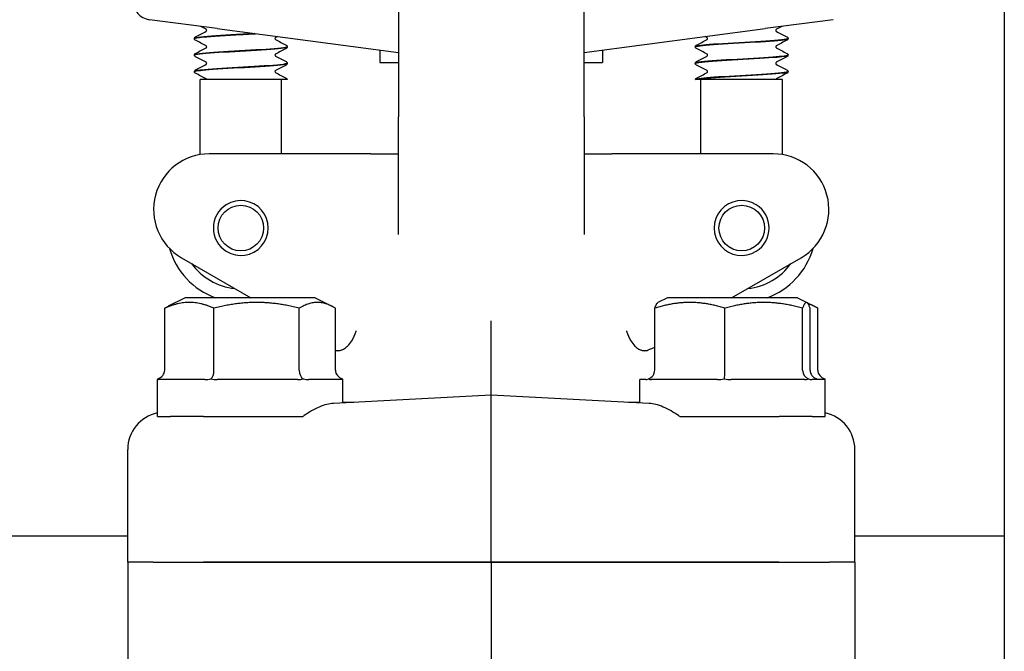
# Model space of a CAD drawing. Header units: inches. Extents: x 24 to 1128, y -69 to 748.
# Tile 475 of 656: x 617.25 to 620.57, y 343.22 to 345.35. Entities that reach past the tile are written whole.
import ezdxf

# ---------------------------------------------------------------- set-up
doc = ezdxf.new("R2010")
doc.units = ezdxf.units.IN
doc.header["$LTSCALE"] = 32
doc.header["$MEASUREMENT"] = 0
doc.layers.add('Visible (ANSI)', color=7, linetype='Continuous', lineweight=30)

msp = doc.modelspace()

# ---------------------------------------------------------------- linework, layer by layer
at = {"layer": 'Visible (ANSI)'}
for p, q in [((620.57163, 375.35867), (620.57163, 339.60867)), ((618.53063, 346.03117), (618.53063, 345.02117)), ((619.15563, 345.02117), (619.15563, 346.03117)), ((617.92011, 345.31769), (617.69122, 345.34782)), ((619.99504, 345.34782), (619.76615, 345.31769)), ((617.92011, 345.31769), (618.53063, 345.23731)), ((619.15563, 345.23731), (619.76615, 345.31769)), ((617.84313, 345.28401), (617.84313, 345.28459)), ((619.84313, 345.28401), (619.84313, 345.28459)), ((618.15563, 345.2562), (618.15563, 345.25678)), ((618.46813, 345.24554), (618.46813, 345.20372)), ((619.21813, 345.24554), (619.21813, 345.20372)), ((619.53063, 345.2562), (619.53063, 345.25678)), ((617.84313, 345.2284), (617.84313, 345.22898)), ((618.15563, 345.20059), (618.15563, 345.20117)), ((618.46813, 345.20372), (618.53063, 345.20372)), ((619.15563, 345.20372), (619.21813, 345.20372)), ((619.53063, 345.20059), (619.53063, 345.20117)), ((619.84313, 345.2284), (619.84313, 345.22898)), ((617.84313, 345.17279), (617.84313, 345.17337)), ((619.84313, 345.17279), (619.84313, 345.17337)), ((618.0278, 345.14617), (617.86188, 345.14617)), ((617.86188, 344.89355), (617.86188, 345.14617)), ((618.1392, 345.14617), (618.0278, 345.14617)), ((618.13688, 344.89617), (618.13688, 345.14617)), ((618.15557, 345.14617), (618.1392, 345.14617)), ((619.531, 345.14617), (619.53069, 345.14617)), ((619.53204, 345.14617), (619.531, 345.14617)), ((619.56269, 345.14617), (619.53204, 345.14617)), ((619.54938, 344.89617), (619.54938, 345.14617)), ((619.68618, 345.14617), (619.56269, 345.14617)), ((619.82438, 345.14617), (619.68618, 345.14617)), ((619.82438, 344.89355), (619.82438, 345.14617)), ((618.53063, 344.62426), (618.53063, 345.02117)), ((619.15563, 345.02117), (619.15563, 344.62426)), ((618.34936, 344.89617), (617.89313, 344.89617)), ((618.43703, 344.89617), (618.34936, 344.89617)), ((618.43703, 344.89617), (618.53063, 344.89617)), ((619.15563, 344.89617), (619.24923, 344.89617)), ((619.33691, 344.89617), (619.24923, 344.89617)), ((619.79313, 344.89617), (619.33691, 344.89617)), ((617.79938, 344.54629), (618.03342, 344.41117)), ((619.65285, 344.41117), (619.88688, 344.54629)), ((617.81188, 344.41117), (617.75479, 344.38262)), ((618.24938, 344.41117), (617.81188, 344.41117)), ((618.24938, 344.41117), (618.30648, 344.38262)), ((619.43688, 344.41117), (619.40468, 344.39507)), ((619.87438, 344.41117), (619.43688, 344.41117)), ((619.87438, 344.41117), (619.90659, 344.39507)), ((617.74306, 344.16742), (617.74306, 344.37621)), ((617.90863, 344.16742), (617.90863, 344.37621)), ((618.19621, 344.16742), (618.19621, 344.37621)), ((618.31821, 344.16742), (618.31821, 344.37621)), ((619.394, 344.16742), (619.394, 344.37621)), ((619.63047, 344.16742), (619.63047, 344.37621)), ((619.8921, 344.16742), (619.8921, 344.37621)), ((619.90659, 344.39507), (619.93148, 344.38262)), ((619.91726, 344.16742), (619.91726, 344.37621)), ((619.94321, 344.16742), (619.94321, 344.37621)), ((618.84313, 344.08367), (618.84313, 344.33401)), ((619.3936, 344.26149), (619.394, 344.26173)), ((617.71817, 344.13617), (617.71813, 344.13617)), ((617.71813, 344.01117), (617.71813, 344.13617)), ((617.87838, 344.13617), (617.72212, 344.13617)), ((618.19084, 344.13617), (617.91945, 344.13617)), ((618.34313, 344.13617), (618.22796, 344.13617)), ((618.34313, 344.05747), (618.34313, 344.13617)), ((619.36358, 344.13617), (619.34313, 344.13617)), ((619.34313, 344.05747), (619.34313, 344.13617)), ((619.6059, 344.13617), (619.38273, 344.13617)), ((619.89795, 344.13617), (619.65104, 344.13617)), ((619.96813, 344.13617), (619.92394, 344.13617)), ((619.96813, 344.01117), (619.96813, 344.13617)), ((618.84313, 344.08367), (618.31141, 344.0558)), ((619.37486, 344.0558), (618.84313, 344.08367)), ((618.84313, 343.95907), (618.84313, 344.08367)), ((617.71813, 344.01117), (617.76193, 344.01117)), ((617.87345, 344.01117), (617.76193, 344.01117)), ((617.87345, 344.01117), (617.90406, 344.01117)), ((617.90406, 344.01117), (618.06599, 344.01117)), ((618.06599, 344.01117), (618.20777, 344.01117)), ((619.4785, 344.01117), (619.62028, 344.01117)), ((619.62028, 344.01117), (619.7822, 344.01117)), ((619.7822, 344.01117), (619.81281, 344.01117)), ((619.92433, 344.01117), (619.81281, 344.01117)), ((619.92433, 344.01117), (619.96813, 344.01117)), ((618.84313, 343.52117), (618.84313, 343.95907)), ((617.61813, 343.52117), (617.61813, 343.90082)), ((620.06813, 343.52117), (620.06813, 343.90082)), ((617.61813, 343.60867), (615.87978, 343.60867)), ((620.57163, 343.60867), (620.06813, 343.60867)), ((617.61813, 343.52117), (617.61813, 343.09361)), ((617.70363, 343.52117), (617.61813, 343.52117)), ((617.70363, 343.52117), (617.61813, 343.52117)), ((617.70363, 343.52117), (617.87408, 343.52117)), ((617.70363, 343.52117), (617.87408, 343.52117)), ((617.87408, 343.52117), (618.84313, 343.52117)), ((618.84313, 343.52117), (617.87408, 343.52117)), ((618.84313, 343.52117), (619.81219, 343.52117)), ((618.84313, 343.52117), (618.84313, 343.07401)), ((619.81219, 343.52117), (618.84313, 343.52117)), ((619.81219, 343.52117), (619.98263, 343.52117)), ((619.81219, 343.52117), (619.98263, 343.52117)), ((620.06813, 343.52117), (619.98263, 343.52117)), ((620.06813, 343.52117), (619.98263, 343.52117)), ((620.06813, 343.52117), (620.06813, 343.09361))]:
    msp.add_line(p, q, dxfattribs=at)
for centre, radius in [((610.78063, 350.92117), 7.5), ((617.99938, 344.64617), 0.07688), ((619.68688, 344.64617), 0.07688)]:
    msp.add_circle(centre, radius, dxfattribs=at)
for centre, radius, start, end in [((610.78063, 350.92117), 7.588, 134.247392, 45.752608), ((617.69938, 345.40979), 0.0625, 180, 262.5), ((617.89313, 344.70867), 0.1875, 90, 240), ((619.79313, 344.70867), 0.1875, 300, 90), ((617.99938, 344.64617), 0.0925, 237.84992, 122.15008), ((619.68688, 344.64617), 0.0925, 57.84992, 302.15008), ((617.99938, 344.64617), 0.0925, 122.15008, 237.84992), ((619.68688, 344.64617), 0.0925, 302.15008, 57.84992), ((617.99938, 344.64617), 0.25, 195.89001, 250.05156), ((619.68688, 344.64617), 0.25, 289.94844, 344.10999), ((617.99938, 344.64617), 0.20454, 215.75553, 264.24447), ((619.68688, 344.64617), 0.20454, 275.75553, 324.24447)]:
    msp.add_arc(centre, radius, start, end, dxfattribs=at)
for centre, major_axis, ratio, start_param, end_param in [((617.70711, 344.16742), (-0.03595, 0), 0.8693335, 1.9174431, 3.1415927), ((617.89338, 344.16742), (0, -0.03125), 0.4879975, 0.3466468, 1.5707963), ((618.21691, 344.16742), (0, -0.03125), 0.662309, 4.712389, 5.9365385), ((618.35416, 344.16742), (-0.03595, 0), 0.8693335, 0, 1.2241495), ((619.3613, 344.16742), (0.0327, 0), 0.9555533, 5.0590358, 6.2831853), ((619.62733, 344.16742), (0, -0.03125), 0.1006388, 0.3466468, 1.5707963), ((619.92166, 344.16742), (0, -0.03125), 0.9458753, 4.712389, 5.9365385), ((619.94996, 344.16742), (-0.0327, 0), 0.9555533, 0, 1.2241495), ((619.97916, 344.16742), (0.03595, 0), 0.8693335, 3.1415927, 4.3657422), ((617.74361, 343.90087), (-0.12531, -0.00657), 0.9961843, 4.8646945, 6.2310249), ((619.94266, 343.90087), (0.12531, -0.00657), 0.9961843, 0.0521605, 1.4184909)]:
    msp.add_ellipse(centre, major_axis=major_axis, ratio=ratio, start_param=start_param, end_param=end_param, dxfattribs=at)
for points, knots in [([(617.84339, 345.28398), (617.84347, 345.28585), (617.85374, 345.28772), (617.87322, 345.28959), (617.90244, 345.2924), (617.95161, 345.2952), (618.00115, 345.29801), (618.01729, 345.29892), (618.03334, 345.29984), (618.04862, 345.30075)], [-89.5382515, -89.5382515, -89.5382515, -89.5382515, -88.9043978, -88.9043978, -88.9043978, -87.9533052, -87.9533052, -87.9533052, -87.6432571, -87.6432571, -87.6432571, -87.6432571]), ([(618.04558, 345.30116), (618.02589, 345.29999), (618.00503, 345.29882), (617.98448, 345.29765), (617.93527, 345.29485), (617.8891, 345.29205), (617.86427, 345.28925), (617.85051, 345.28769), (617.8435, 345.28614), (617.84345, 345.28459)], [81.3805439, 81.3805439, 81.3805439, 81.3805439, 81.7769581, 81.7769581, 81.7769581, 82.7259477, 82.7259477, 82.7259477, 83.2522053, 83.2522053, 83.2522053, 83.2522053]), ([(617.88432, 345.3121), (617.88432, 345.31318), (617.88387, 345.31417), (617.88317, 345.31513), (617.88291, 345.31532), (617.88273, 345.31546), (617.88269, 345.31548), (617.88269, 345.31548)], [0, 0, 0, 0, 0.017919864, 0.017919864, 0.032518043, 0.032518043, 0.040461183, 0.040461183, 0.040461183, 0.040461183]), ([(617.88269, 345.30873), (617.88269, 345.30873), (617.88286, 345.3088), (617.88338, 345.30936), (617.88366, 345.3097), (617.88414, 345.31071), (617.88432, 345.3114), (617.88432, 345.3121)], [0.003893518, 0.003893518, 0.003893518, 0.003893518, 0.02135506, 0.02135506, 0.032660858, 0.032660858, 0.044379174, 0.044379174, 0.044379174, 0.044379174]), ([(619.80357, 345.31548), (619.80357, 345.31548), (619.80341, 345.3154), (619.80288, 345.31485), (619.80261, 345.31451), (619.80213, 345.3135), (619.80195, 345.31281), (619.80195, 345.3121)], [0.003893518, 0.003893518, 0.003893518, 0.003893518, 0.02135506, 0.02135506, 0.032660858, 0.032660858, 0.044379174, 0.044379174, 0.044379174, 0.044379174]), ([(619.80195, 345.3121), (619.80195, 345.31103), (619.80239, 345.31003), (619.8031, 345.30908), (619.80335, 345.30888), (619.80354, 345.30875), (619.80357, 345.30873), (619.80357, 345.30873)], [0, 0, 0, 0, 0.017919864, 0.017919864, 0.032518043, 0.032518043, 0.040461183, 0.040461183, 0.040461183, 0.040461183]), ([(617.84313, 345.28461), (617.84319, 345.28575), (617.84362, 345.28681), (617.8446, 345.28828), (617.84513, 345.28877), (617.84605, 345.28947), (617.84646, 345.28972), (617.84687, 345.28993)], [0, 0, 0, 0, 0.015967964, 0.015967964, 0.031253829, 0.031253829, 0.045415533, 0.045415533, 0.045415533, 0.045415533]), ([(617.84687, 345.27866), (617.84624, 345.279), (617.84556, 345.2794), (617.84446, 345.28054), (617.84407, 345.28103), (617.84342, 345.28232), (617.84318, 345.28314), (617.84313, 345.28398)], [0, 0, 0, 0, 0.022095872, 0.022095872, 0.033561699, 0.033561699, 0.045438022, 0.045438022, 0.045438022, 0.045438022]), ([(618.11607, 345.28767), (618.11607, 345.28767), (618.11591, 345.2876), (618.11538, 345.28705), (618.11511, 345.2867), (618.11463, 345.28569), (618.11445, 345.285), (618.11445, 345.2843)], [0.003893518, 0.003893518, 0.003893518, 0.003893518, 0.02135506, 0.02135506, 0.032660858, 0.032660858, 0.044379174, 0.044379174, 0.044379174, 0.044379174]), ([(618.11445, 345.2843), (618.11445, 345.28323), (618.11489, 345.28223), (618.1156, 345.28127), (618.11585, 345.28108), (618.11604, 345.28094), (618.11607, 345.28092), (618.11607, 345.28092)], [0, 0, 0, 0, 0.017919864, 0.017919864, 0.032518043, 0.032518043, 0.040461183, 0.040461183, 0.040461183, 0.040461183]), ([(619.53064, 345.25618), (619.5306, 345.25889), (619.55387, 345.26161), (619.59197, 345.26433), (619.63135, 345.26713), (619.68553, 345.26994), (619.7329, 345.27275), (619.78026, 345.27556), (619.81958, 345.27837), (619.83519, 345.28117), (619.84044, 345.28212), (619.84296, 345.28306), (619.84287, 345.28401)], [-92.6798442, -92.6798442, -92.6798442, -92.6798442, -91.7590058, -91.7590058, -91.7590058, -90.8072453, -90.8072453, -90.8072453, -89.8557102, -89.8557102, -89.8557102, -89.5353906, -89.5353906, -89.5353906, -89.5353906]), ([(619.84282, 345.28461), (619.84292, 345.28336), (619.83849, 345.28211), (619.82943, 345.28085), (619.80886, 345.27801), (619.76494, 345.27517), (619.71559, 345.27232), (619.66637, 345.26949), (619.6131, 345.26665), (619.57738, 345.26381), (619.54787, 345.26147), (619.53101, 345.25913), (619.53074, 345.25678)], [83.2493444, 83.2493444, 83.2493444, 83.2493444, 83.6742001, 83.6742001, 83.6742001, 84.6382389, 84.6382389, 84.6382389, 85.5995394, 85.5995394, 85.5995394, 86.393798, 86.393798, 86.393798, 86.393798]), ([(619.57182, 345.2843), (619.57182, 345.28537), (619.57137, 345.28637), (619.57067, 345.28733), (619.57041, 345.28752), (619.57023, 345.28765), (619.57019, 345.28767), (619.57019, 345.28767)], [0, 0, 0, 0, 0.017919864, 0.017919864, 0.032518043, 0.032518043, 0.040461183, 0.040461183, 0.040461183, 0.040461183]), ([(619.57019, 345.28092), (619.57019, 345.28092), (619.57036, 345.281), (619.57088, 345.28155), (619.57116, 345.28189), (619.57164, 345.2829), (619.57182, 345.2836), (619.57182, 345.2843)], [0.003893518, 0.003893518, 0.003893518, 0.003893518, 0.02135506, 0.02135506, 0.032660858, 0.032660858, 0.044379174, 0.044379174, 0.044379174, 0.044379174]), ([(619.8394, 345.28993), (619.84003, 345.2896), (619.8407, 345.2892), (619.84181, 345.28806), (619.8422, 345.28756), (619.84285, 345.28627), (619.84309, 345.28546), (619.84313, 345.28461)], [0, 0, 0, 0, 0.022095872, 0.022095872, 0.033561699, 0.033561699, 0.045438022, 0.045438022, 0.045438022, 0.045438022]), ([(619.84313, 345.28398), (619.84307, 345.28285), (619.84265, 345.28178), (619.84167, 345.28031), (619.84114, 345.27983), (619.84022, 345.27912), (619.8398, 345.27888), (619.8394, 345.27866)], [0, 0, 0, 0, 0.015967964, 0.015967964, 0.031253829, 0.031253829, 0.045415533, 0.045415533, 0.045415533, 0.045415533]), ([(617.84313, 345.229), (617.84319, 345.23014), (617.84362, 345.2312), (617.8446, 345.23267), (617.84513, 345.23315), (617.84605, 345.23386), (617.84646, 345.23411), (617.84687, 345.23432)], [0, 0, 0, 0, 0.015967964, 0.015967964, 0.031253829, 0.031253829, 0.045415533, 0.045415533, 0.045415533, 0.045415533]), ([(618.15552, 345.25681), (618.15561, 345.25632), (618.15495, 345.25582), (618.15352, 345.25533), (618.14537, 345.25251), (618.11219, 345.24968), (618.06733, 345.24686), (618.02257, 345.24405), (617.96738, 345.24123), (617.92387, 345.23842), (617.88045, 345.23561), (617.84979, 345.2328), (617.84415, 345.22999), (617.84347, 345.22965), (617.84316, 345.22932), (617.84319, 345.22898)], [86.3909371, 86.3909371, 86.3909371, 86.3909371, 86.558303, 86.558303, 86.558303, 87.5147256, 87.5147256, 87.5147256, 88.4689986, 88.4689986, 88.4689986, 89.4213086, 89.4213086, 89.4213086, 89.5353906, 89.5353906, 89.5353906, 89.5353906]), ([(617.84333, 345.22837), (617.84321, 345.22912), (617.84473, 345.22986), (617.848, 345.23061), (617.86029, 345.23342), (617.89689, 345.23623), (617.94319, 345.23904), (617.98948, 345.24185), (618.04424, 345.24466), (618.08561, 345.24747), (618.12697, 345.25028), (618.15386, 345.25309), (618.15554, 345.2559), (618.1556, 345.256), (618.15563, 345.2561), (618.15563, 345.2562)], [-95.8214368, -95.8214368, -95.8214368, -95.8214368, -95.568359, -95.568359, -95.568359, -94.6156683, -94.6156683, -94.6156683, -93.6632144, -93.6632144, -93.6632144, -92.7109946, -92.7109946, -92.7109946, -92.6769833, -92.6769833, -92.6769833, -92.6769833]), ([(617.88432, 345.25649), (617.88432, 345.25757), (617.88387, 345.25856), (617.88317, 345.25952), (617.88291, 345.25971), (617.88273, 345.25985), (617.88269, 345.25987), (617.88269, 345.25987)], [0, 0, 0, 0, 0.017919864, 0.017919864, 0.032518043, 0.032518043, 0.040461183, 0.040461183, 0.040461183, 0.040461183]), ([(617.88269, 345.25312), (617.88269, 345.25312), (617.88286, 345.25319), (617.88338, 345.25374), (617.88366, 345.25409), (617.88414, 345.2551), (617.88432, 345.25579), (617.88432, 345.25649)], [0.003893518, 0.003893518, 0.003893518, 0.003893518, 0.02135506, 0.02135506, 0.032660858, 0.032660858, 0.044379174, 0.044379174, 0.044379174, 0.044379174]), ([(618.11607, 345.23206), (618.11607, 345.23206), (618.11591, 345.23199), (618.11538, 345.23144), (618.11511, 345.23109), (618.11463, 345.23008), (618.11445, 345.22939), (618.11445, 345.22869)], [0.003893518, 0.003893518, 0.003893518, 0.003893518, 0.02135506, 0.02135506, 0.032660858, 0.032660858, 0.044379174, 0.044379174, 0.044379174, 0.044379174]), ([(618.1519, 345.26213), (618.15253, 345.2618), (618.1532, 345.26139), (618.15431, 345.26026), (618.1547, 345.25976), (618.15535, 345.25847), (618.15559, 345.25765), (618.15563, 345.25681)], [0, 0, 0, 0, 0.022095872, 0.022095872, 0.033561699, 0.033561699, 0.045438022, 0.045438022, 0.045438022, 0.045438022]), ([(618.15563, 345.25618), (618.15557, 345.25504), (618.15515, 345.25398), (618.15417, 345.25251), (618.15364, 345.25203), (618.15272, 345.25132), (618.1523, 345.25107), (618.1519, 345.25086)], [0, 0, 0, 0, 0.015967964, 0.015967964, 0.031253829, 0.031253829, 0.045415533, 0.045415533, 0.045415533, 0.045415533]), ([(619.53063, 345.25681), (619.53069, 345.25794), (619.53112, 345.25901), (619.5321, 345.26048), (619.53263, 345.26096), (619.53355, 345.26167), (619.53396, 345.26191), (619.53437, 345.26213)], [0, 0, 0, 0, 0.015967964, 0.015967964, 0.031253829, 0.031253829, 0.045415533, 0.045415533, 0.045415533, 0.045415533]), ([(619.53437, 345.25086), (619.53374, 345.25119), (619.53306, 345.25159), (619.53196, 345.25273), (619.53157, 345.25323), (619.53092, 345.25452), (619.53068, 345.25533), (619.53063, 345.25618)], [0, 0, 0, 0, 0.022095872, 0.022095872, 0.033561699, 0.033561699, 0.045438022, 0.045438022, 0.045438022, 0.045438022]), ([(619.57182, 345.22869), (619.57182, 345.22976), (619.57137, 345.23076), (619.57067, 345.23172), (619.57041, 345.23191), (619.57023, 345.23204), (619.57019, 345.23206), (619.57019, 345.23206)], [0, 0, 0, 0, 0.017919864, 0.017919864, 0.032518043, 0.032518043, 0.040461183, 0.040461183, 0.040461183, 0.040461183]), ([(619.80357, 345.25987), (619.80357, 345.25987), (619.80341, 345.25979), (619.80288, 345.25924), (619.80261, 345.2589), (619.80213, 345.25789), (619.80195, 345.25719), (619.80195, 345.25649)], [0.003893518, 0.003893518, 0.003893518, 0.003893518, 0.02135506, 0.02135506, 0.032660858, 0.032660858, 0.044379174, 0.044379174, 0.044379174, 0.044379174]), ([(619.80195, 345.25649), (619.80195, 345.25542), (619.80239, 345.25442), (619.8031, 345.25346), (619.80335, 345.25327), (619.80354, 345.25314), (619.80357, 345.25312), (619.80357, 345.25312)], [0, 0, 0, 0, 0.017919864, 0.017919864, 0.032518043, 0.032518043, 0.040461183, 0.040461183, 0.040461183, 0.040461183]), ([(619.8394, 345.23432), (619.84003, 345.23399), (619.8407, 345.23359), (619.84181, 345.23245), (619.8422, 345.23195), (619.84285, 345.23066), (619.84309, 345.22985), (619.84313, 345.229)], [0, 0, 0, 0, 0.022095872, 0.022095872, 0.033561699, 0.033561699, 0.045438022, 0.045438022, 0.045438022, 0.045438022]), ([(617.84687, 345.22305), (617.84624, 345.22338), (617.84556, 345.22379), (617.84446, 345.22492), (617.84407, 345.22542), (617.84342, 345.22671), (617.84318, 345.22753), (617.84313, 345.22837)], [0, 0, 0, 0, 0.022095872, 0.022095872, 0.033561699, 0.033561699, 0.045438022, 0.045438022, 0.045438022, 0.045438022]), ([(617.84321, 345.17276), (617.84335, 345.17516), (617.86108, 345.17757), (617.89189, 345.17997), (617.92796, 345.18279), (617.98099, 345.1856), (618.02974, 345.18842), (618.07847, 345.19123), (618.12164, 345.19405), (618.14196, 345.19686), (618.15094, 345.1981), (618.15535, 345.19935), (618.15531, 345.20059)], [-102.1046221, -102.1046221, -102.1046221, -102.1046221, -101.2896371, -101.2896371, -101.2896371, -100.3354652, -100.3354652, -100.3354652, -99.3815473, -99.3815473, -99.3815473, -98.9601686, -98.9601686, -98.9601686, -98.9601686]), ([(618.15532, 345.2012), (618.15531, 345.19952), (618.14715, 345.19784), (618.13125, 345.19616), (618.1046, 345.19335), (618.0569, 345.19053), (618.00727, 345.18772), (617.95784, 345.18491), (617.90778, 345.18211), (617.877, 345.17931), (617.85528, 345.17733), (617.84359, 345.17535), (617.84338, 345.17337)], [92.6741224, 92.6741224, 92.6741224, 92.6741224, 93.2431504, 93.2431504, 93.2431504, 94.1972517, 94.1972517, 94.1972517, 95.1476373, 95.1476373, 95.1476373, 95.8185759, 95.8185759, 95.8185759, 95.8185759]), ([(617.88432, 345.20088), (617.88432, 345.20195), (617.88387, 345.20295), (617.88317, 345.20391), (617.88291, 345.2041), (617.88273, 345.20424), (617.88269, 345.20426), (617.88269, 345.20426)], [0, 0, 0, 0, 0.017919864, 0.017919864, 0.032518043, 0.032518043, 0.040461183, 0.040461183, 0.040461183, 0.040461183]), ([(617.88269, 345.19751), (617.88269, 345.19751), (617.88286, 345.19758), (617.88338, 345.19813), (617.88366, 345.19848), (617.88414, 345.19949), (617.88432, 345.20018), (617.88432, 345.20088)], [0.003893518, 0.003893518, 0.003893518, 0.003893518, 0.02135506, 0.02135506, 0.032660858, 0.032660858, 0.044379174, 0.044379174, 0.044379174, 0.044379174]), ([(618.11445, 345.22869), (618.11445, 345.22761), (618.11489, 345.22662), (618.1156, 345.22566), (618.11585, 345.22547), (618.11604, 345.22533), (618.11607, 345.22531), (618.11607, 345.22531)], [0, 0, 0, 0, 0.017919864, 0.017919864, 0.032518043, 0.032518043, 0.040461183, 0.040461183, 0.040461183, 0.040461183]), ([(618.1519, 345.20652), (618.15253, 345.20618), (618.1532, 345.20578), (618.15431, 345.20464), (618.1547, 345.20415), (618.15535, 345.20286), (618.15559, 345.20204), (618.15563, 345.2012)], [0, 0, 0, 0, 0.022095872, 0.022095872, 0.033561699, 0.033561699, 0.045438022, 0.045438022, 0.045438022, 0.045438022]), ([(618.15563, 345.20057), (618.15557, 345.19943), (618.15515, 345.19837), (618.15417, 345.1969), (618.15364, 345.19641), (618.15272, 345.19571), (618.1523, 345.19546), (618.1519, 345.19525)], [0, 0, 0, 0, 0.015967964, 0.015967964, 0.031253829, 0.031253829, 0.045415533, 0.045415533, 0.045415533, 0.045415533]), ([(619.53063, 345.2012), (619.53069, 345.20233), (619.53112, 345.2034), (619.5321, 345.20487), (619.53263, 345.20535), (619.53355, 345.20606), (619.53396, 345.2063), (619.53437, 345.20652)], [0, 0, 0, 0, 0.015967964, 0.015967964, 0.031253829, 0.031253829, 0.045415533, 0.045415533, 0.045415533, 0.045415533]), ([(619.53437, 345.19525), (619.53374, 345.19558), (619.53306, 345.19598), (619.53196, 345.19712), (619.53157, 345.19762), (619.53092, 345.19891), (619.53068, 345.19972), (619.53063, 345.20057)], [0, 0, 0, 0, 0.022095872, 0.022095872, 0.033561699, 0.033561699, 0.045438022, 0.045438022, 0.045438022, 0.045438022]), ([(619.84308, 345.229), (619.84297, 345.22653), (619.82403, 345.22405), (619.79159, 345.22158), (619.7549, 345.21878), (619.7019, 345.21598), (619.65361, 345.21318), (619.60456, 345.21033), (619.5617, 345.20749), (619.54251, 345.20465), (619.53469, 345.20349), (619.53088, 345.20233), (619.53095, 345.20117)], [89.5325298, 89.5325298, 89.5325298, 89.5325298, 90.3718388, 90.3718388, 90.3718388, 91.3207683, 91.3207683, 91.3207683, 92.2845846, 92.2845846, 92.2845846, 92.6769833, 92.6769833, 92.6769833, 92.6769833]), ([(619.53095, 345.20057), (619.53093, 345.20214), (619.5381, 345.20372), (619.55225, 345.2053), (619.57745, 345.20811), (619.62413, 345.21093), (619.6736, 345.21374), (619.72307, 345.21655), (619.77403, 345.21936), (619.80612, 345.22218), (619.82977, 345.22425), (619.8427, 345.22632), (619.84294, 345.2284)], [-98.9630295, -98.9630295, -98.9630295, -98.9630295, -98.4278806, -98.4278806, -98.4278806, -97.4744623, -97.4744623, -97.4744623, -96.5212894, -96.5212894, -96.5212894, -95.8185759, -95.8185759, -95.8185759, -95.8185759]), ([(619.57019, 345.22531), (619.57019, 345.22531), (619.57036, 345.22539), (619.57088, 345.22594), (619.57116, 345.22628), (619.57164, 345.22729), (619.57182, 345.22799), (619.57182, 345.22869)], [0.003893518, 0.003893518, 0.003893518, 0.003893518, 0.02135506, 0.02135506, 0.032660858, 0.032660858, 0.044379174, 0.044379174, 0.044379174, 0.044379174]), ([(619.80357, 345.20426), (619.80357, 345.20426), (619.80341, 345.20418), (619.80288, 345.20363), (619.80261, 345.20329), (619.80213, 345.20228), (619.80195, 345.20158), (619.80195, 345.20088)], [0.003893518, 0.003893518, 0.003893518, 0.003893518, 0.02135506, 0.02135506, 0.032660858, 0.032660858, 0.044379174, 0.044379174, 0.044379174, 0.044379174]), ([(619.80195, 345.20088), (619.80195, 345.19981), (619.80239, 345.19881), (619.8031, 345.19785), (619.80335, 345.19766), (619.80354, 345.19753), (619.80357, 345.19751), (619.80357, 345.19751)], [0, 0, 0, 0, 0.017919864, 0.017919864, 0.032518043, 0.032518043, 0.040461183, 0.040461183, 0.040461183, 0.040461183]), ([(619.84313, 345.22837), (619.84307, 345.22724), (619.84265, 345.22617), (619.84167, 345.2247), (619.84114, 345.22422), (619.84022, 345.22351), (619.8398, 345.22327), (619.8394, 345.22305)], [0, 0, 0, 0, 0.015967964, 0.015967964, 0.031253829, 0.031253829, 0.045415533, 0.045415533, 0.045415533, 0.045415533]), ([(617.84313, 345.17339), (617.84319, 345.17453), (617.84362, 345.17559), (617.8446, 345.17706), (617.84513, 345.17754), (617.84605, 345.17825), (617.84646, 345.1785), (617.84687, 345.17871)], [0, 0, 0, 0, 0.015967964, 0.015967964, 0.031253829, 0.031253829, 0.045415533, 0.045415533, 0.045415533, 0.045415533]), ([(617.84687, 345.16744), (617.84624, 345.16777), (617.84556, 345.16817), (617.84446, 345.16931), (617.84407, 345.16981), (617.84342, 345.1711), (617.84318, 345.17192), (617.84313, 345.17276)], [0, 0, 0, 0, 0.022095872, 0.022095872, 0.033561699, 0.033561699, 0.045438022, 0.045438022, 0.045438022, 0.045438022]), ([(618.11607, 345.17645), (618.11607, 345.17645), (618.11591, 345.17638), (618.11538, 345.17582), (618.11511, 345.17548), (618.11463, 345.17447), (618.11445, 345.17378), (618.11445, 345.17308)], [0.003893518, 0.003893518, 0.003893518, 0.003893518, 0.02135506, 0.02135506, 0.032660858, 0.032660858, 0.044379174, 0.044379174, 0.044379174, 0.044379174]), ([(618.11445, 345.17308), (618.11445, 345.172), (618.11489, 345.17101), (618.1156, 345.17005), (618.11585, 345.16986), (618.11604, 345.16972), (618.11607, 345.1697), (618.11607, 345.1697)], [0, 0, 0, 0, 0.017919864, 0.017919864, 0.032518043, 0.032518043, 0.040461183, 0.040461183, 0.040461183, 0.040461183]), ([(619.84289, 345.17339), (619.84302, 345.17252), (619.84093, 345.17165), (619.8365, 345.17078), (619.82218, 345.16797), (619.7838, 345.16515), (619.73673, 345.16234), (619.68922, 345.1595), (619.63414, 345.15666), (619.59387, 345.15382), (619.55769, 345.15127), (619.53409, 345.14872), (619.531, 345.14617)], [95.8157151, 95.8157151, 95.8157151, 95.8157151, 96.1109708, 96.1109708, 96.1109708, 97.0647023, 97.0647023, 97.0647023, 98.0270057, 98.0270057, 98.0270057, 98.8915068, 98.8915068, 98.8915068, 98.8915068]), ([(619.53204, 345.14617), (619.53871, 345.14899), (619.57047, 345.15181), (619.61457, 345.15462), (619.65866, 345.15744), (619.71392, 345.16026), (619.75818, 345.16308), (619.80242, 345.16589), (619.8345, 345.16871), (619.84155, 345.17153), (619.8426, 345.17195), (619.8431, 345.17237), (619.84305, 345.17279)], [-105.1089244, -105.1089244, -105.1089244, -105.1089244, -104.1537068, -104.1537068, -104.1537068, -103.1987551, -103.1987551, -103.1987551, -102.2440661, -102.2440661, -102.2440661, -102.1017612, -102.1017612, -102.1017612, -102.1017612]), ([(619.57182, 345.17308), (619.57182, 345.17415), (619.57137, 345.17515), (619.57067, 345.1761), (619.57041, 345.1763), (619.57023, 345.17643), (619.57019, 345.17645), (619.57019, 345.17645)], [0, 0, 0, 0, 0.017919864, 0.017919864, 0.032518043, 0.032518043, 0.040461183, 0.040461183, 0.040461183, 0.040461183]), ([(619.57019, 345.1697), (619.57019, 345.1697), (619.57036, 345.16978), (619.57088, 345.17033), (619.57116, 345.17067), (619.57164, 345.17168), (619.57182, 345.17237), (619.57182, 345.17308)], [0.003893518, 0.003893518, 0.003893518, 0.003893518, 0.02135506, 0.02135506, 0.032660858, 0.032660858, 0.044379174, 0.044379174, 0.044379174, 0.044379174]), ([(619.8394, 345.17871), (619.84003, 345.17838), (619.8407, 345.17798), (619.84181, 345.17684), (619.8422, 345.17634), (619.84285, 345.17505), (619.84309, 345.17424), (619.84313, 345.17339)], [0, 0, 0, 0, 0.022095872, 0.022095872, 0.033561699, 0.033561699, 0.045438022, 0.045438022, 0.045438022, 0.045438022]), ([(619.84313, 345.17276), (619.84307, 345.17163), (619.84265, 345.17056), (619.84167, 345.16909), (619.84114, 345.16861), (619.84022, 345.1679), (619.8398, 345.16765), (619.8394, 345.16744)], [0, 0, 0, 0, 0.015967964, 0.015967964, 0.031253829, 0.031253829, 0.045415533, 0.045415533, 0.045415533, 0.045415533]), ([(617.88423, 345.14617), (617.88403, 345.14715), (617.88353, 345.14786), (617.88291, 345.14852), (617.88274, 345.14862), (617.8827, 345.14864), (617.88269, 345.14864), (617.88269, 345.14864)], [0, 0, 0, 0, 0.017397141, 0.017397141, 0.033013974, 0.033013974, 0.035372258, 0.035372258, 0.035372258, 0.035372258]), ([(618.1519, 345.1509), (618.15249, 345.15059), (618.15312, 345.15021), (618.15416, 345.1492), (618.15453, 345.14877), (618.15518, 345.14765), (618.15545, 345.14694), (618.15557, 345.14617)], [0, 0, 0, 0, 0.020860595, 0.020860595, 0.031618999, 0.031618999, 0.042693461, 0.042693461, 0.042693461, 0.042693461]), ([(619.53069, 345.14617), (619.53086, 345.14728), (619.53137, 345.14825), (619.53237, 345.14952), (619.53286, 345.14994), (619.53368, 345.15052), (619.53403, 345.15073), (619.53437, 345.1509)], [0, 0, 0, 0, 0.016056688, 0.016056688, 0.030725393, 0.030725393, 0.042668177, 0.042668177, 0.042668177, 0.042668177]), ([(619.80357, 345.14864), (619.80357, 345.14864), (619.80345, 345.14859), (619.80305, 345.1482), (619.80283, 345.14797), (619.80238, 345.14725), (619.80215, 345.14675), (619.80204, 345.14617)], [0.003894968, 0.003894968, 0.003894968, 0.003894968, 0.019061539, 0.019061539, 0.029040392, 0.029040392, 0.03930795, 0.03930795, 0.03930795, 0.03930795]), ([(618.31821, 344.2342), (618.31956, 344.23383), (618.32096, 344.23355), (618.32362, 344.23323), (618.32488, 344.23315), (618.3271, 344.23316), (618.32805, 344.23321), (618.33002, 344.23338), (618.33103, 344.23352), (618.33359, 344.23397), (618.33515, 344.23434), (618.33965, 344.23571), (618.34267, 344.23697), (618.35021, 344.24108), (618.35473, 344.24437), (618.36434, 344.25364), (618.36912, 344.25971), (618.37911, 344.27604), (618.38402, 344.28714), (618.38766, 344.29951), (618.3877, 344.29966), (618.38775, 344.29982)], [0.02344438, 0.02344438, 0.02344438, 0.02344438, 0.04878278, 0.04878278, 0.07002342, 0.07002342, 0.08543215, 0.08543215, 0.10127417, 0.10127417, 0.1246126, 0.1246126, 0.16706492, 0.16706492, 0.22849379, 0.22849379, 0.29966244, 0.29966244, 0.39445021, 0.39445021, 0.39562077, 0.39562077, 0.39562077, 0.39562077]), ([(619.29852, 344.29982), (619.29856, 344.29966), (619.29861, 344.29951), (619.30225, 344.28714), (619.30715, 344.27604), (619.31714, 344.25971), (619.32193, 344.25364), (619.33153, 344.24437), (619.33605, 344.24108), (619.3436, 344.23697), (619.34661, 344.23571), (619.35111, 344.23434), (619.35268, 344.23397), (619.35523, 344.23352), (619.35625, 344.23338), (619.35822, 344.23321), (619.35917, 344.23316), (619.36139, 344.23315), (619.36264, 344.23323), (619.36665, 344.23371), (619.36925, 344.23443), (619.37167, 344.23549)], [-0.00127423, -0.00127423, -0.00127423, -0.00127423, 0, 0, 0.10318214, 0.10318214, 0.18065349, 0.18065349, 0.24752251, 0.24752251, 0.29373442, 0.29373442, 0.31913969, 0.31913969, 0.33638468, 0.33638468, 0.35315802, 0.35315802, 0.37627972, 0.37627972, 0.42938271, 0.42938271, 0.42938271, 0.42938271]), ([(618.31141, 344.0558), (618.29723, 344.05506), (618.28076, 344.05052), (618.2464, 344.03575), (618.22849, 344.02551), (618.21081, 344.01332), (618.20929, 344.01226), (618.20777, 344.01117)], [0.51027295, 0.51027295, 0.51027295, 0.51027295, 0.67314933, 0.67314933, 0.83782619, 0.83782619, 0.85301482, 0.85301482, 0.85301482, 0.85301482]), ([(619.306, 344.05941), (619.31145, 344.05913), (619.31776, 344.05921), (619.33046, 344.05952), (619.33656, 344.05969), (619.34313, 344.0598)], [0, 0, 0, 0, 0.11499946, 0.11499946, 0.20535465, 0.20535465, 0.20535465, 0.20535465]), ([(619.4785, 344.01117), (619.47697, 344.01226), (619.47546, 344.01332), (619.45777, 344.02551), (619.43987, 344.03575), (619.4055, 344.05052), (619.38904, 344.05506), (619.37486, 344.0558)], [1.42951458, 1.42951458, 1.42951458, 1.42951458, 1.44470322, 1.44470322, 1.60938008, 1.60938008, 1.77225646, 1.77225646, 1.77225646, 1.77225646])]:
    msp.add_open_spline(points, degree=3, knots=knots, dxfattribs=at)
for points in [[(617.84687, 345.28993), (617.85882, 345.29619), (617.87077, 345.30246), (617.88272, 345.30874)], [(617.88272, 345.31547), (617.87667, 345.31865), (617.87062, 345.32183), (617.86456, 345.325)], [(619.8217, 345.325), (619.81565, 345.32183), (619.8096, 345.31865), (619.80355, 345.31547)], [(619.80355, 345.30874), (619.81549, 345.30246), (619.82744, 345.29619), (619.8394, 345.28993)], [(617.88272, 345.25985), (617.87077, 345.26614), (617.85882, 345.2724), (617.84687, 345.27866)], [(618.12249, 345.29104), (618.12034, 345.28992), (618.11819, 345.28879), (618.11605, 345.28766)], [(618.11605, 345.28094), (618.12799, 345.27466), (618.13994, 345.26839), (618.1519, 345.26213)], [(619.53437, 345.26213), (619.54632, 345.26839), (619.55827, 345.27466), (619.57022, 345.28094)], [(619.57022, 345.28766), (619.56807, 345.28879), (619.56593, 345.28992), (619.56378, 345.29104)], [(619.8394, 345.27866), (619.82744, 345.2724), (619.81549, 345.26614), (619.80355, 345.25985)], [(617.84687, 345.23432), (617.85882, 345.24058), (617.87077, 345.24685), (617.88272, 345.25313)], [(618.1519, 345.25086), (618.13994, 345.2446), (618.12799, 345.23833), (618.11605, 345.23205)], [(619.57022, 345.23205), (619.55827, 345.23833), (619.54632, 345.2446), (619.53437, 345.25086)], [(619.80355, 345.25313), (619.81549, 345.24685), (619.82744, 345.24058), (619.8394, 345.23432)], [(617.88272, 345.20424), (617.87077, 345.21053), (617.85882, 345.21679), (617.84687, 345.22305)], [(618.11605, 345.22533), (618.12799, 345.21904), (618.13994, 345.21278), (618.1519, 345.20652)], [(619.53437, 345.20652), (619.54632, 345.21278), (619.55827, 345.21904), (619.57022, 345.22533)], [(619.8394, 345.22305), (619.82744, 345.21679), (619.81549, 345.21053), (619.80355, 345.20424)], [(617.84687, 345.17871), (617.85882, 345.18497), (617.87077, 345.19124), (617.88272, 345.19752)], [(617.88272, 345.14863), (617.87077, 345.15491), (617.85882, 345.16118), (617.84687, 345.16744)], [(618.1519, 345.19525), (618.13994, 345.18899), (618.12799, 345.18272), (618.11605, 345.17644)], [(618.11605, 345.16971), (618.12799, 345.16343), (618.13994, 345.15717), (618.1519, 345.1509)], [(619.57022, 345.17644), (619.55827, 345.18272), (619.54632, 345.18899), (619.53437, 345.19525)], [(619.53437, 345.1509), (619.54632, 345.15717), (619.55827, 345.16343), (619.57022, 345.16971)], [(619.80355, 345.19752), (619.81549, 345.19124), (619.82744, 345.18497), (619.8394, 345.17871)], [(619.8394, 345.16744), (619.82744, 345.16118), (619.81549, 345.15491), (619.80355, 345.14863)], [(619.37167, 344.23549), (619.38006, 344.23916), (619.38754, 344.2424), (619.394, 344.24518)], [(617.71817, 344.13617), (617.71827, 344.13617), (617.71866, 344.13665), (617.71932, 344.13803)], [(617.71932, 344.13803), (617.71999, 344.13665), (617.72097, 344.13617), (617.72212, 344.13617)], [(617.87838, 344.13617), (617.88469, 344.13617), (617.89166, 344.13665), (617.89856, 344.13803)], [(617.89856, 344.13803), (617.90548, 344.13665), (617.91269, 344.13617), (617.91945, 344.13617)], [(618.19084, 344.13617), (618.19705, 344.13617), (618.20363, 344.13665), (618.20988, 344.13803)], [(618.20988, 344.13803), (618.21612, 344.13665), (618.22236, 344.13617), (618.22796, 344.13617)], [(618.3431, 344.13617), (618.34299, 344.13617), (618.3426, 344.13665), (618.34194, 344.13803)], [(619.36358, 344.13617), (619.36615, 344.13617), (619.36919, 344.13665), (619.37241, 344.13803)], [(619.37241, 344.13803), (619.37564, 344.13665), (619.37921, 344.13617), (619.38273, 344.13617)], [(619.6059, 344.13617), (619.61303, 344.13617), (619.6208, 344.13665), (619.6284, 344.13803)], [(619.6284, 344.13803), (619.63599, 344.13665), (619.64381, 344.13617), (619.65104, 344.13617)], [(619.89795, 344.13617), (619.90251, 344.13617), (619.90724, 344.13665), (619.91162, 344.13803)], [(619.91162, 344.13803), (619.91599, 344.13665), (619.92023, 344.13617), (619.92394, 344.13617)], [(619.94768, 344.13617), (619.94511, 344.13617), (619.94207, 344.13665), (619.93885, 344.13803)], [(619.9681, 344.13617), (619.96799, 344.13617), (619.9676, 344.13665), (619.96694, 344.13803)], [(618.34313, 344.05981), (618.35812, 344.05954), (618.37053, 344.0589), (618.38027, 344.05941)]]:
    msp.add_open_spline(points, degree=3, dxfattribs=at)
for points, weights in [([(617.90863, 344.37621), (617.82584, 344.41229), (617.74306, 344.37621)], [1.04422863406, 1.20577136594, 1.04422863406]), ([(617.74306, 344.37621), (617.74906, 344.37976), (617.75479, 344.38262)], [1.04422863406, 1.05817173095, 1.06970791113]), ([(618.19621, 344.37621), (618.05242, 344.41229), (617.90863, 344.37621)], [1.04422863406, 1.20577136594, 1.04422863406]), ([(618.31821, 344.37621), (618.25721, 344.41229), (618.19621, 344.37621)], [1.04422863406, 1.20577136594, 1.04422863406]), ([(619.63047, 344.37621), (619.51224, 344.41229), (619.394, 344.37621)], [1.04422863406, 1.20577136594, 1.04422863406]), ([(619.394, 344.37621), (619.39971, 344.39259), (619.40468, 344.39507)], [1.04422863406, 1.11183872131, 1.12285543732]), ([(619.8921, 344.37621), (619.76129, 344.41229), (619.63047, 344.37621)], [1.04422863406, 1.20577136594, 1.04422863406]), ([(619.91726, 344.37621), (619.90468, 344.41229), (619.8921, 344.37621)], [1.04422863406, 1.20577136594, 1.04422863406]), ([(619.94321, 344.37621), (619.92597, 344.3864), (619.91052, 344.39113)], [1.04422863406, 1.08531429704, 1.10550107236])]:
    msp.add_rational_spline(points, weights, degree=2, dxfattribs=at)

doc.saveas('drawing.dxf')
